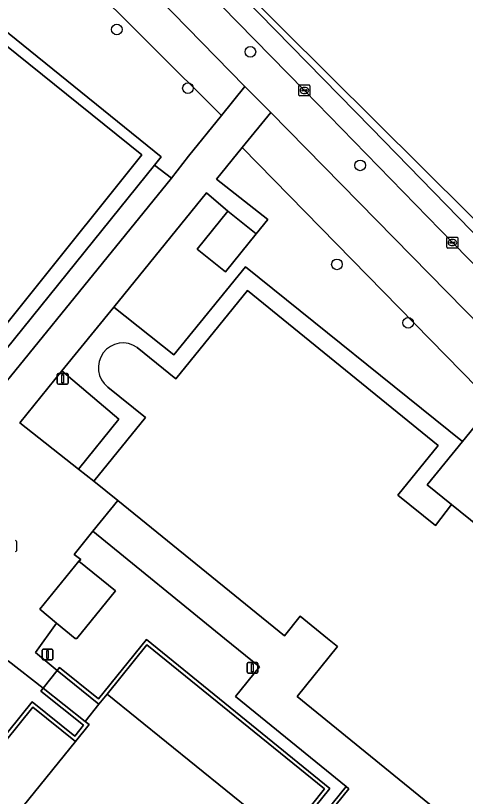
# Model space of a CAD drawing. Extents: x 159674 to 160531, y 382172 to 382904.
# Drawn here: x 160421.8 to 160463.2, y 382735.5 to 382807.2 of the extents above; entities that cross this region are included whole.
import ezdxf

# ---------------------------------------------------------------- set-up
doc = ezdxf.new("R2010")
doc.units = 0
for name, color, linetype in [('IMGEO_Boom', 7, 'Continuous'), ('IMGEO_Grasland_overig', 7, 'Continuous'), ('IMGEO_Groenvoorziening', 7, 'Continuous'), ('IMGEO_Kolk', 7, 'Continuous'), ('IMGEO_Lichtmast', 7, 'Continuous'), ('IMGEO_Muur', 7, 'Continuous'), ('IMGEO_Pand', 7, 'Continuous'), ('IMGEO_Parkeervlak_open', 7, 'Continuous'), ('IMGEO_Rijbaan_lokaal_open', 7, 'Continuous'), ('IMGEO_Voetpad_open', 7, 'Continuous')]:
    doc.layers.add(name, color=color, linetype=linetype)

msp = doc.modelspace()

# ---------------------------------------------------------------- linework, layer by layer
at = {"layer": 'IMGEO_Boom'}
for centre in [(160431.109, 382805.954), (160443.391, 382803.895), (160437.647, 382800.563), (160453.487, 382793.466), (160451.351, 382784.366), (160457.9, 382778.993)]:
    msp.add_circle(centre, 0.489, dxfattribs=at)
at = {"layer": 'IMGEO_Grasland_overig'}
msp.add_lwpolyline([(160433.83, 382749.881), (160450.705, 382736.214), (160447.103, 382731.748), (160447.295, 382730.325), (160452.19, 382736.37), (160442.013, 382744.657), (160444.239, 382747.371), (160440.997, 382750), (160428.916, 382759.84), (160427.189, 382757.713), (160427.785, 382757.257), (160427.617, 382757.098), (160430.975, 382754.38), (160427.419, 382750), (160427.265, 382750), (160425.57, 382751.393), (160423.625, 382748.695), (160425.635, 382747.058), (160425.852, 382747.332), (160429.417, 382744.429)], close=True, dxfattribs=at)
at = {"layer": 'IMGEO_Groenvoorziening'}
for points in [[(160419.463, 382821.691), (160380.962, 382797.356), (160397.773, 382783.223), (160400.253, 382786.323), (160387.673, 382797.08), (160421.111, 382817.588), (160440.743, 382798.06), (160442.882, 382800.703), (160423.021, 382821.043)], [(160445.262, 382798.31), (160442.635, 382795.097), (160465.709, 382771.54), (160466.385, 382772.369), (160470.593, 382768.945)], [(160471.894, 382769.087), (160472.913, 382770.169), (160472.794, 382770.292), (160445.262, 382798.31)]]:
    msp.add_lwpolyline(points, dxfattribs=at)
for points in [[(160417.813, 382808.274), (160435.188, 382794.251), (160434.573, 382793.49), (160436.124, 382792.295), (160437.709, 382794.309), (160440.743, 382798.06), (160421.111, 382817.588), (160387.673, 382797.08), (160400.253, 382786.323)], [(160440.264, 382792.198), (160444.992, 382788.48), (160443.923, 382787.169), (160441.09, 382783.695), (160438.512, 382785.771), (160441.319, 382789.27), (160439.347, 382790.933), (160430.82, 382780.431), (160436.355, 382776.048), (160442.946, 382784.13), (160462.908, 382768.104), (160465.709, 382771.54), (160442.635, 382795.097)], [(160436.124, 382792.295), (160434.573, 382793.49), (160419.258, 382774.523), (160420.335, 382773.647), (160414.918, 382766.981), (160413.862, 382767.839), (160413.109, 382766.907), (160414.558, 382765.757)], [(160431.309, 382770.147), (160426.067, 382774.577), (160422.191, 382769.804), (160427.581, 382765.544)], [(160392.409, 382705.771), (160423.32, 382744.168), (160427.252, 382741.014), (160428.059, 382742.015), (160424.11, 382745.136), (160424.328, 382745.41), (160421.12, 382747.944), (160394.972, 382715.451), (160396.06, 382714.388), (160389.352, 382706.09), (160391.224, 382704.435), (160391.446, 382704.714), (160395.323, 382701.607), (160396.215, 382702.721)]]:
    msp.add_lwpolyline(points, close=True, dxfattribs=at)
at = {"layer": 'IMGEO_Kolk'}
for p, q in [((160447.86, 382799.927), (160447.86, 382800.779)), ((160447.935, 382800.853), (160448.787, 382800.853)), ((160448.861, 382800.779), (160448.861, 382799.927)), ((160448.119, 382800.347), (160448.119, 382800.359)), ((160448.557, 382800.31), (160448.159, 382800.31)), ((160448.162, 382800.396), (160448.56, 382800.396)), ((160448.371, 382800.073), (160448.346, 382800.073)), ((160448.348, 382800.633), (160448.373, 382800.633)), ((160448.603, 382800.359), (160448.603, 382800.347)), ((160448.787, 382799.853), (160447.935, 382799.853)), ((160461.469, 382785.944), (160461.469, 382786.796)), ((160461.544, 382786.87), (160462.396, 382786.87)), ((160461.728, 382786.364), (160461.728, 382786.376)), ((160461.771, 382786.413), (160462.169, 382786.413)), ((160461.957, 382786.65), (160461.982, 382786.65)), ((160462.212, 382786.376), (160462.212, 382786.364)), ((160462.47, 382786.796), (160462.47, 382785.944)), ((160462.396, 382785.87), (160461.544, 382785.87)), ((160462.166, 382786.327), (160461.768, 382786.327)), ((160461.98, 382786.09), (160461.955, 382786.09)), ((160421.875, 382758.902), (160421.875, 382758.05))]:
    msp.add_line(p, q, dxfattribs=at)
for points in [[(160447.86, 382799.927), (160447.86, 382800.779)], [(160447.935, 382800.853), (160448.787, 382800.853)], [(160448.861, 382800.779), (160448.861, 382799.927)], [(160448.787, 382799.853), (160447.935, 382799.853)], [(160461.469, 382785.944), (160461.469, 382786.796)], [(160461.544, 382786.87), (160462.396, 382786.87)], [(160462.47, 382786.796), (160462.47, 382785.944)], [(160462.396, 382785.87), (160461.544, 382785.87)], [(160421.875, 382758.902), (160421.875, 382758.05)]]:
    msp.add_lwpolyline(points, dxfattribs=at)
for centre, radius, start, end in [((160447.937, 382800.777), 0.0765, 91.55205, 178.44795), ((160447.937, 382800.777), 0.0765, 91.55205, 178.44795), ((160448.785, 382800.777), 0.0765, 1.55205, 88.44795), ((160448.785, 382800.777), 0.0765, 1.55205, 88.44795), ((160448.159, 382800.356), 0.0403, 85.87752, 175.75265), ((160448.156, 382800.346), 0.0366, 178.93798, 274.71019), ((160448.56, 382800.353), 0.043, 264.86636, 352.45326), ((160448.564, 382800.358), 0.0386, 1.73085, 96.63898), ((160447.937, 382799.929), 0.0765, 181.55205, 268.44795), ((160447.937, 382799.929), 0.0765, 181.55205, 268.44795), ((160448.785, 382799.929), 0.0765, 271.55205, 358.44795), ((160448.785, 382799.929), 0.0765, 271.55205, 358.44795), ((160461.546, 382786.794), 0.0765, 91.55205, 178.44795), ((160461.546, 382786.794), 0.0765, 91.55205, 178.44795), ((160461.768, 382786.373), 0.0403, 85.87752, 175.75265), ((160461.765, 382786.363), 0.0366, 178.93798, 274.71019), ((160462.169, 382786.37), 0.043, 264.86636, 352.45326), ((160462.173, 382786.375), 0.0386, 1.73085, 96.63898), ((160462.394, 382786.794), 0.0765, 1.55205, 88.44795), ((160462.394, 382786.794), 0.0765, 1.55205, 88.44795), ((160461.546, 382785.946), 0.0765, 181.55205, 268.44795), ((160461.546, 382785.946), 0.0765, 181.55205, 268.44795), ((160462.394, 382785.946), 0.0765, 271.55205, 358.44795), ((160462.394, 382785.946), 0.0765, 271.55205, 358.44795), ((160421.799, 382758.9), 0.0765, 1.55205, 88.44795), ((160421.799, 382758.9), 0.0765, 1.55205, 88.44795), ((160421.799, 382758.052), 0.0765, 271.55205, 358.44795), ((160421.799, 382758.052), 0.0765, 271.55205, 358.44795)]:
    msp.add_arc(centre, radius, start, end, dxfattribs=at)
for centre, major_axis, ratio, start_param, end_param in [((160448.347, 382800.353), (-0.387, 0.002), 0.722429, 4.712389, 7.853982), ((160448.372, 382800.353), (-0.39, 0.002), 0.717154, 1.570796, 4.712389), ((160461.956, 382786.37), (-0.387, 0.002), 0.722429, 4.712389, 7.853982), ((160461.981, 382786.37), (-0.39, 0.002), 0.717154, 1.570796, 4.712389)]:
    msp.add_ellipse(centre, major_axis=major_axis, ratio=ratio, start_param=start_param, end_param=end_param, dxfattribs=at)
at = {"layer": 'IMGEO_Lichtmast'}
for p, q in [((160425.638, 382773.449), (160425.638, 382774.249)), ((160425.638, 382774.249), (160425.638, 382773.449)), ((160425.738, 382774.349), (160426.528, 382774.349)), ((160426.528, 382774.349), (160425.738, 382774.349)), ((160426.628, 382774.249), (160426.628, 382773.449)), ((160426.628, 382773.449), (160426.628, 382774.249)), ((160426.528, 382773.349), (160425.738, 382773.349)), ((160425.738, 382773.349), (160426.528, 382773.349)), ((160424.238, 382748.112), (160424.238, 382748.912)), ((160424.238, 382748.912), (160424.238, 382748.112)), ((160424.338, 382749.012), (160425.128, 382749.012)), ((160425.128, 382749.012), (160424.338, 382749.012)), ((160425.228, 382748.912), (160425.228, 382748.112)), ((160425.228, 382748.112), (160425.228, 382748.912)), ((160425.128, 382748.012), (160424.338, 382748.012)), ((160424.338, 382748.012), (160425.128, 382748.012)), ((160443.085, 382746.89), (160443.085, 382747.69)), ((160443.085, 382747.69), (160443.085, 382746.89)), ((160443.185, 382747.79), (160443.975, 382747.79)), ((160443.975, 382747.79), (160443.185, 382747.79)), ((160444.075, 382747.69), (160444.075, 382746.89)), ((160444.075, 382746.89), (160444.075, 382747.69)), ((160443.975, 382746.79), (160443.185, 382746.79)), ((160443.185, 382746.79), (160443.975, 382746.79))]:
    msp.add_line(p, q, dxfattribs=at)
for points in [[(160426.058, 382774.224), (160426.208, 382774.224), (160426.208, 382773.474), (160426.058, 382773.474), (160426.058, 382774.224)], [(160424.658, 382748.887), (160424.808, 382748.887), (160424.808, 382748.137), (160424.658, 382748.137), (160424.658, 382748.887)], [(160443.505, 382747.665), (160443.655, 382747.665), (160443.655, 382746.915), (160443.505, 382746.915), (160443.505, 382747.665)]]:
    msp.add_lwpolyline(points, dxfattribs=at)
for centre, start, end in [((160425.738, 382774.249), 90, 180), ((160425.738, 382774.249), 90, 180), ((160426.528, 382774.249), 0, 90), ((160426.528, 382774.249), 360, 90), ((160425.738, 382773.449), 180, 270), ((160425.738, 382773.449), 180, 270), ((160426.528, 382773.449), 270, 0), ((160426.528, 382773.449), 270, 0), ((160424.338, 382748.912), 90, 180), ((160424.338, 382748.912), 90, 180), ((160425.128, 382748.912), 0, 90), ((160425.128, 382748.912), 360, 90), ((160424.338, 382748.112), 180, 270), ((160424.338, 382748.112), 180, 270), ((160425.128, 382748.112), 270, 0), ((160425.128, 382748.112), 270, 0), ((160443.185, 382747.69), 90, 180), ((160443.185, 382747.69), 90, 180), ((160443.975, 382747.69), 0, 90), ((160443.975, 382747.69), 360, 90), ((160443.185, 382746.89), 180, 270), ((160443.185, 382746.89), 180, 270), ((160443.975, 382746.89), 270, 0), ((160443.975, 382746.89), 270, 0)]:
    msp.add_arc(centre, 0.1, start, end, dxfattribs=at)
at = {"layer": 'IMGEO_Muur'}
for points in [[(160452.19, 382736.37), (160447.295, 382730.325), (160447.103, 382731.748), (160450.705, 382736.214), (160433.83, 382749.881), (160429.417, 382744.429), (160425.852, 382747.332), (160425.635, 382747.058), (160429.468, 382743.936), (160430.227, 382744.873), (160433.882, 382749.389), (160450.2, 382736.172), (160446.74, 382731.818), (160446.991, 382729.961), (160442.374, 382724.216), (160442.65, 382724.024), (160452.443, 382736.178)], [(160391.224, 382704.435), (160395.377, 382701.115), (160396.707, 382702.775), (160392.925, 382705.853), (160423.374, 382743.676), (160427.305, 382740.523), (160428.552, 382742.07), (160428.184, 382742.363), (160424.328, 382745.41), (160424.11, 382745.136), (160428.059, 382742.015), (160427.252, 382741.014), (160423.32, 382744.168), (160392.409, 382705.771), (160396.215, 382702.721), (160395.323, 382701.607), (160391.446, 382704.714)]]:
    msp.add_lwpolyline(points, close=True, dxfattribs=at)
at = {"layer": 'IMGEO_Pand'}
for points in [[(160433.408, 382794.444), (160418.419, 382806.473), (160397.664, 382780.609), (160400.371, 382778.437), (160402.853, 382776.445), (160401.707, 382775.017), (160406.33, 382771.306), (160407.532, 382772.803), (160409.492, 382771.23), (160412.707, 382768.649)], [(160441.319, 382789.27), (160438.512, 382785.771), (160441.09, 382783.695), (160443.923, 382787.169)], [(160430.975, 382754.38), (160427.617, 382757.098), (160424.02, 382752.668), (160425.57, 382751.393), (160427.265, 382750), (160427.419, 382750)]]:
    msp.add_lwpolyline(points, close=True, dxfattribs=at)
for points in [[(160476.843, 382755.376), (160474.321, 382752.273), (160472.972, 382753.36), (160471.405, 382754.622), (160461.896, 382762.285), (160460.409, 382760.359), (160456.95, 382763.167), (160460.658, 382767.733), (160443.124, 382781.972), (160436.529, 382773.85), (160432.977, 382776.735)], [(160430.275, 382773.097), (160433.731, 382770.29), (160428.991, 382764.453), (160431.203, 382762.657), (160446.516, 382750.222), (160447.982, 382752.028), (160450.479, 382750), (160451.408, 382749.246), (160447.681, 382744.657), (160460.693, 382734.091)]]:
    msp.add_lwpolyline(points, dxfattribs=at)
msp.add_arc((160431.679, 382774.877), 2.267, 55.06558, 231.73071, dxfattribs=at)
at = {"layer": 'IMGEO_Parkeervlak_open'}
msp.add_lwpolyline([(160428.993, 382820.106), (160429.516, 382819.555), (160436.15, 382812.848), (160448.362, 382800.353), (160461.971, 382786.371), (160472.793, 382775.362), (160475, 382773.007), (160478.167, 382769.803), (160478.373, 382769.587), (160479.786, 382770.958), (160476.297, 382774.545), (160454.486, 382796.918), (160430.975, 382820.927), (160428.597, 382823.285)], dxfattribs=at)
msp.add_lwpolyline([(160427.305, 382740.523), (160423.374, 382743.676), (160392.925, 382705.853), (160396.707, 382702.775)], close=True, dxfattribs=at)
at = {"layer": 'IMGEO_Rijbaan_lokaal_open'}
msp.add_lwpolyline([(160480.738, 382771.882), (160437.672, 382814.656), (160423.582, 382829.971), (160409.257, 382844.54), (160407.035, 382842.418), (160411.875, 382838.146), (160413.859, 382836.38), (160416.505, 382834.049), (160416.533, 382834.025), (160423.528, 382827.883), (160426.325, 382825.429), (160427.078, 382824.75), (160428.597, 382823.285), (160430.975, 382820.927), (160454.486, 382796.918), (160476.297, 382774.545), (160479.786, 382770.958), (160480.726, 382771.87)], close=True, dxfattribs=at)
for points in [[(160470.593, 382768.945), (160466.385, 382772.369), (160465.709, 382771.54), (160462.908, 382768.104), (160459.661, 382764.11), (160461.896, 382762.285), (160471.405, 382754.622), (160477.429, 382762.105), (160474.326, 382764.639)], [(160446.584, 382731.625), (160430.227, 382744.873), (160429.468, 382743.936), (160428.184, 382742.363), (160428.552, 382742.07), (160427.305, 382740.523), (160396.707, 382702.775)]]:
    msp.add_lwpolyline(points, dxfattribs=at)
at = {"layer": 'IMGEO_Voetpad_open'}
for points in [[(160423.021, 382821.043), (160442.882, 382800.703), (160445.262, 382798.31), (160472.794, 382770.292), (160474.957, 382772.404), (160474.713, 382772.674), (160475, 382773.007), (160472.793, 382775.362), (160461.971, 382786.371), (160448.362, 382800.353)], [(160448.362, 382800.353), (160436.15, 382812.848), (160429.516, 382819.555), (160428.993, 382820.106)], [(160421.12, 382747.944), (160424.328, 382745.41), (160425.635, 382747.058), (160423.625, 382748.695), (160425.57, 382751.393), (160424.02, 382752.668), (160427.617, 382757.098), (160427.785, 382757.257), (160427.189, 382757.713), (160428.916, 382759.84), (160431.203, 382762.657), (160428.991, 382764.453), (160427.581, 382765.544), (160422.191, 382769.804), (160426.067, 382774.577), (160430.82, 382780.431), (160439.347, 382790.933), (160441.319, 382789.27), (160443.923, 382787.169), (160444.992, 382788.48), (160440.264, 382792.198), (160442.635, 382795.097), (160445.262, 382798.31), (160442.882, 382800.703), (160440.743, 382798.06), (160437.709, 382794.309), (160436.124, 382792.295), (160414.558, 382765.757)], [(160432.977, 382776.735), (160436.529, 382773.85), (160443.124, 382781.972), (160460.658, 382767.733), (160456.95, 382763.167), (160460.409, 382760.359), (160461.896, 382762.285), (160459.661, 382764.11), (160462.908, 382768.104), (160442.946, 382784.13), (160436.355, 382776.048), (160430.82, 382780.431), (160426.067, 382774.577), (160431.309, 382770.147), (160427.581, 382765.544), (160428.991, 382764.453), (160433.731, 382770.29), (160430.275, 382773.097)], [(160460.693, 382734.091), (160447.681, 382744.657), (160451.408, 382749.246), (160450.479, 382750), (160447.982, 382752.028), (160446.516, 382750.222), (160431.203, 382762.657), (160428.916, 382759.84), (160440.997, 382750), (160444.239, 382747.371), (160442.013, 382744.657), (160452.19, 382736.37), (160452.443, 382736.178), (160442.65, 382724.024)]]:
    msp.add_lwpolyline(points, dxfattribs=at)
for points in [[(160419.258, 382774.523), (160434.573, 382793.49), (160435.188, 382794.251), (160417.813, 382808.274), (160400.253, 382786.323), (160397.773, 382783.223), (160395.786, 382780.74), (160399.704, 382777.599), (160393.479, 382769.914), (160403.093, 382762.285), (160409.279, 382769.946), (160413.109, 382766.907), (160413.862, 382767.839), (160414.918, 382766.981), (160420.335, 382773.647)], [(160400.371, 382778.437), (160397.664, 382780.609), (160418.419, 382806.473), (160433.408, 382794.444), (160412.707, 382768.649), (160409.492, 382771.23), (160407.532, 382772.803), (160406.33, 382771.306), (160401.707, 382775.017), (160402.853, 382776.445)], [(160430.227, 382744.873), (160446.584, 382731.625), (160446.74, 382731.818), (160450.2, 382736.172), (160433.882, 382749.389)], [(160424.328, 382745.41), (160428.184, 382742.363), (160429.468, 382743.936), (160425.635, 382747.058)]]:
    msp.add_lwpolyline(points, close=True, dxfattribs=at)
msp.add_arc((160431.679, 382774.877), 2.267, 55.06558, 231.73071, dxfattribs=at)

doc.saveas('drawing.dxf')
